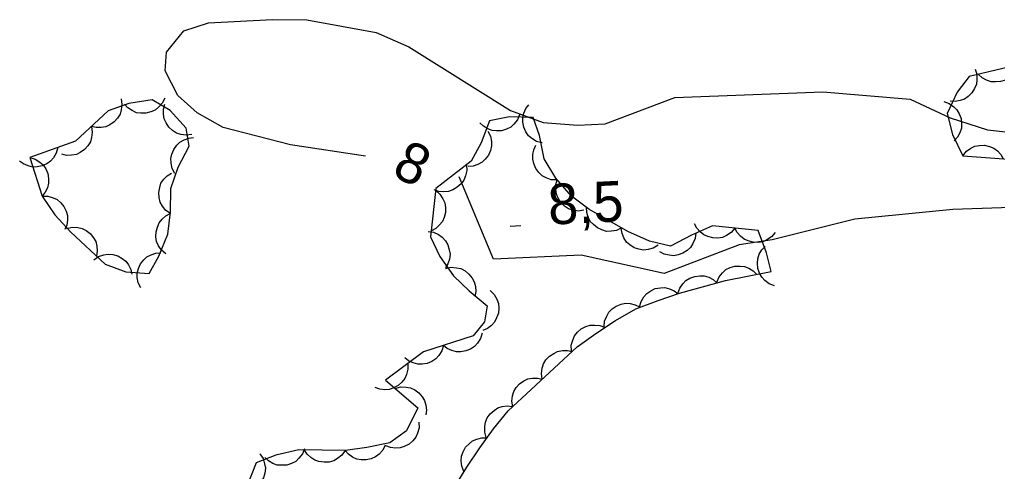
# Model space of a CAD drawing. Extents: x 336540 to 340074, y 5572036 to 5573747.
# Drawn here: x 337116.9 to 337189.3, y 5573061.9 to 5573095.3 of the extents above; entities that cross this region are included whole.
import ezdxf

# ---------------------------------------------------------------- set-up
doc = ezdxf.new("R2010")
doc.units = 0
for name, color, linetype in [('Niveau 2', 7, 'Continuous'), ('Niveau 3', 7, 'Continuous'), ('Niveau 44', 7, 'Continuous')]:
    doc.layers.add(name, color=color, linetype=linetype)

msp = doc.modelspace()

# ---------------------------------------------------------------- linework, layer by layer
at = {"layer": 'Niveau 2'}
for points in [[(337142.52, 5573085.2), (337136.95, 5573086.06), (337131.99, 5573087.33), (337130.07, 5573088.42), (337128.63, 5573089.69), (337127.69, 5573091.52), (337127.8, 5573092.9), (337129.06, 5573094.48), (337130.9, 5573095.08), (337135.62, 5573095.32), (337138.17, 5573095.29), (337143.29, 5573094.35), (337145.71, 5573093.29), (337153.24, 5573088.59), (337155.65, 5573087.71), (337158.21, 5573087.5), (337160.23, 5573087.6), (337165.38, 5573089.55), (337176.35, 5573089.96), (337182.81, 5573089.44), (337185.76, 5573088.06), (337188.51, 5573087.17), (337197.71, 5573086.15)], [(337193.87, 5573081.53), (337185.95, 5573081.27), (337178.7, 5573080.56), (337172.6, 5573079.01), (337170.16, 5573078.65), (337164.59, 5573076.53), (337158.47, 5573077.89), (337151.99, 5573077.58), (337149.44, 5573083.69)]]:
    msp.add_lwpolyline(points, dxfattribs=at)
at = {"layer": 'Niveau 3'}
msp.add_line((337153.2, 5573080.04), (337154, 5573080.08), dxfattribs=at)
at = {"layer": 'Niveau 44'}
for points in [[(337190.59, 5573091.91), (337187.17, 5573091.1), (337186.28, 5573089.94), (337185.53, 5573088.36), (337185.94, 5573086.81), (337186.7, 5573085.24)], [(337187.6, 5573091.66), (337187.73, 5573091.27), (337187.74, 5573090.86), (337187.71, 5573090.53), (337187.57, 5573090.21), (337187.37, 5573089.89), (337187.09, 5573089.63), (337186.83, 5573089.44), (337186.5, 5573089.32), (337186.13, 5573089.26), (337185.77, 5573089.28)], [(337190.78, 5573091.95), (337190.63, 5573091.56), (337190.38, 5573091.24), (337190.15, 5573091.01), (337189.84, 5573090.84), (337189.49, 5573090.73), (337189.1, 5573090.7), (337188.78, 5573090.72), (337188.45, 5573090.84), (337188.12, 5573091.02), (337187.86, 5573091.26)], [(337117.68, 5573085.12), (337118.6, 5573082.26), (337119.53, 5573080.88), (337120.71, 5573079.59), (337123.26, 5573077.22), (337124.77, 5573076.65), (337126.5, 5573076.54), (337127.23, 5573077.82), (337127.9, 5573079.44), (337128.08, 5573081.07), (337128.12, 5573082.82), (337128.65, 5573084.4), (337129.46, 5573085.95), (337129.24, 5573087.29), (337128.07, 5573088.59), (337126.74, 5573089.37), (337125.01, 5573089.1), (337123.48, 5573088.57), (337121.07, 5573086.31), (337117.68, 5573085.12)], [(337124.43, 5573089.46), (337124.49, 5573089.04), (337124.44, 5573088.64), (337124.35, 5573088.32), (337124.16, 5573088.03), (337123.92, 5573087.75), (337123.6, 5573087.54), (337123.31, 5573087.39), (337122.96, 5573087.33), (337122.59, 5573087.33), (337122.24, 5573087.4)], [(337127.66, 5573089.51), (337127.48, 5573089.13), (337127.2, 5573088.83), (337126.95, 5573088.62), (337126.63, 5573088.48), (337126.27, 5573088.39), (337125.89, 5573088.4), (337125.57, 5573088.43), (337125.24, 5573088.58), (337124.94, 5573088.79), (337124.69, 5573089.05)], [(337185.29, 5573089.25), (337185.69, 5573089.11), (337186.02, 5573088.87), (337186.26, 5573088.64), (337186.43, 5573088.34), (337186.56, 5573087.99), (337186.59, 5573087.61), (337186.59, 5573087.28), (337186.47, 5573086.95), (337186.3, 5573086.62), (337186.06, 5573086.35)], [(337129.67, 5573086.82), (337129.25, 5573086.76), (337128.85, 5573086.82), (337128.53, 5573086.92), (337128.24, 5573087.11), (337127.97, 5573087.36), (337127.76, 5573087.69), (337127.62, 5573087.98), (337127.57, 5573088.33), (337127.57, 5573088.7), (337127.66, 5573089.05)], [(337155.57, 5573086.19), (337155.17, 5573086.3), (337154.82, 5573086.51), (337154.57, 5573086.72), (337154.37, 5573087.01), (337154.22, 5573087.35), (337154.16, 5573087.73), (337154.14, 5573088.06), (337154.23, 5573088.4), (337154.38, 5573088.74), (337154.6, 5573089.02)], [(337148.23, 5573059.32), (337150, 5573062.21), (337150.97, 5573063.63), (337151.99, 5573065.05), (337153.07, 5573066.36), (337158.16, 5573071.1), (337159.54, 5573072.09), (337161.01, 5573073.06), (337162.51, 5573073.91), (337164.15, 5573074.53), (337165.74, 5573075.08), (337169.13, 5573076.02), (337172.51, 5573076.68), (337172.18, 5573078.07), (337171.55, 5573079.7), (337168.18, 5573080.06), (337166.63, 5573079.37), (337165.08, 5573078.56), (337163.51, 5573078.92), (337161.91, 5573079.64), (337159.04, 5573081.3), (337157.74, 5573082.26), (337156.59, 5573083.58), (337155.72, 5573085.02), (337155.38, 5573086.74), (337154.92, 5573088.08), (337153.17, 5573088.13), (337151.69, 5573087.82), (337151.07, 5573086.19), (337150.32, 5573084.83), (337147.71, 5573082.81), (337147.33, 5573079.24), (337148.02, 5573077.79), (337149.01, 5573076.35), (337150.17, 5573075.25), (337151.52, 5573074.13), (337151.31, 5573072.95), (337150.47, 5573071.91), (337146.79, 5573070.73), (337143.98, 5573068.65), (337146.38, 5573066.58), (337145.55, 5573064.88), (337144.32, 5573064), (337142.6, 5573063.65), (337141.02, 5573063.43), (337137.58, 5573063.48), (337135.87, 5573063.09), (337134.43, 5573062.51), (337133.78, 5573060.9)], [(337153.91, 5573088.28), (337153.75, 5573087.9), (337153.49, 5573087.58), (337153.25, 5573087.36), (337152.94, 5573087.2), (337152.58, 5573087.09), (337152.2, 5573087.08), (337151.87, 5573087.1), (337151.55, 5573087.23), (337151.23, 5573087.42), (337150.97, 5573087.67)], [(337122.24, 5573087.4), (337122.3, 5573086.99), (337122.25, 5573086.59), (337122.16, 5573086.27), (337121.97, 5573085.97), (337121.73, 5573085.7), (337121.41, 5573085.49), (337121.12, 5573085.34), (337120.77, 5573085.28), (337120.4, 5573085.27), (337120.05, 5573085.35)], [(337151.56, 5573087.07), (337151.75, 5573086.7), (337151.82, 5573086.3), (337151.83, 5573085.97), (337151.75, 5573085.63), (337151.6, 5573085.29), (337151.36, 5573084.99), (337151.13, 5573084.76), (337150.82, 5573084.6), (337150.47, 5573084.48), (337150.11, 5573084.45)], [(337128.4, 5573083.93), (337128.21, 5573084.3), (337128.13, 5573084.7), (337128.1, 5573085.03), (337128.18, 5573085.37), (337128.32, 5573085.71), (337128.56, 5573086.02), (337128.78, 5573086.25), (337129.09, 5573086.42), (337129.44, 5573086.55), (337129.79, 5573086.59)], [(337119.75, 5573085.85), (337119.64, 5573085.44), (337119.43, 5573085.1), (337119.22, 5573084.84), (337118.93, 5573084.64), (337118.59, 5573084.49), (337118.22, 5573084.43), (337117.89, 5573084.41), (337117.55, 5573084.49), (337117.21, 5573084.64), (337116.92, 5573084.85)], [(337156.67, 5573083.45), (337156.25, 5573083.47), (337155.87, 5573083.61), (337155.57, 5573083.76), (337155.32, 5573084.01), (337155.1, 5573084.31), (337154.96, 5573084.66), (337154.88, 5573084.98), (337154.89, 5573085.33), (337154.97, 5573085.69), (337155.12, 5573086.02)], [(337186.7, 5573085.24), (337186.96, 5573085.57), (337187.29, 5573085.8), (337187.59, 5573085.95), (337187.93, 5573086.01), (337188.3, 5573086.02), (337188.67, 5573085.93), (337188.98, 5573085.81), (337189.26, 5573085.6), (337189.51, 5573085.33), (337189.69, 5573085.02)], [(337117.68, 5573085.12), (337118.08, 5573085), (337118.42, 5573084.78), (337118.67, 5573084.56), (337118.86, 5573084.27), (337119, 5573083.93), (337119.06, 5573083.55), (337119.07, 5573083.22), (337118.98, 5573082.88), (337118.82, 5573082.55), (337118.6, 5573082.26)], [(337186.7, 5573085.24), (337193.1, 5573084.76)], [(337149.97, 5573084.56), (337150, 5573084.14), (337149.91, 5573083.75), (337149.79, 5573083.44), (337149.58, 5573083.16), (337149.3, 5573082.91), (337148.97, 5573082.73), (337148.66, 5573082.61), (337148.31, 5573082.58), (337147.94, 5573082.61), (337147.6, 5573082.73)], [(337128.08, 5573080.96), (337127.74, 5573081.2), (337127.49, 5573081.52), (337127.32, 5573081.81), (337127.24, 5573082.15), (337127.22, 5573082.52), (337127.29, 5573082.89), (337127.38, 5573083.21), (337127.59, 5573083.5), (337127.84, 5573083.76), (337128.15, 5573083.96)], [(337158.66, 5573081.21), (337158.24, 5573081.15), (337157.84, 5573081.22), (337157.53, 5573081.32), (337157.24, 5573081.52), (337156.97, 5573081.78), (337156.77, 5573082.1), (337156.63, 5573082.4), (337156.58, 5573082.75), (337156.6, 5573083.12), (337156.69, 5573083.47)], [(337147.7, 5573082.67), (337148.01, 5573082.4), (337148.24, 5573082.06), (337148.38, 5573081.76), (337148.43, 5573081.42), (337148.42, 5573081.05), (337148.32, 5573080.68), (337148.2, 5573080.37), (337147.97, 5573080.1), (337147.7, 5573079.86), (337147.38, 5573079.69)], [(337118.6, 5573082.26), (337119.02, 5573082.26), (337119.4, 5573082.14), (337119.7, 5573082.01), (337119.97, 5573081.77), (337120.2, 5573081.49), (337120.36, 5573081.14), (337120.46, 5573080.83), (337120.47, 5573080.48), (337120.41, 5573080.11), (337120.27, 5573079.78)], [(337161.45, 5573079.91), (337161.07, 5573079.72), (337160.67, 5573079.66), (337160.34, 5573079.65), (337160, 5573079.75), (337159.67, 5573079.9), (337159.37, 5573080.15), (337159.14, 5573080.38), (337158.99, 5573080.7), (337158.88, 5573081.05), (337158.85, 5573081.41)], [(337127.74, 5573077.98), (337127.42, 5573078.25), (337127.2, 5573078.59), (337127.06, 5573078.89), (337127.01, 5573079.24), (337127.02, 5573079.61), (337127.12, 5573079.97), (337127.24, 5573080.28), (337127.47, 5573080.55), (337127.75, 5573080.79), (337128.07, 5573080.96)], [(337120.4, 5573079.87), (337120.81, 5573079.97), (337121.22, 5573079.94), (337121.54, 5573079.87), (337121.85, 5573079.71), (337122.14, 5573079.48), (337122.38, 5573079.18), (337122.55, 5573078.9), (337122.63, 5573078.56), (337122.66, 5573078.19), (337122.6, 5573077.83)], [(337164.16, 5573078.63), (337163.8, 5573078.41), (337163.41, 5573078.3), (337163.08, 5573078.26), (337162.74, 5573078.32), (337162.39, 5573078.44), (337162.07, 5573078.66), (337161.82, 5573078.86), (337161.63, 5573079.16), (337161.49, 5573079.5), (337161.42, 5573079.86)], [(337169.83, 5573079.88), (337169.56, 5573079.56), (337169.22, 5573079.34), (337168.92, 5573079.2), (337168.57, 5573079.15), (337168.2, 5573079.16), (337167.83, 5573079.26), (337167.53, 5573079.38), (337167.26, 5573079.61), (337167.01, 5573079.88), (337166.84, 5573080.2)], [(337172.81, 5573079.57), (337172.54, 5573079.25), (337172.2, 5573079.03), (337171.9, 5573078.88), (337171.55, 5573078.83), (337171.18, 5573078.84), (337170.81, 5573078.94), (337170.51, 5573079.06), (337170.24, 5573079.29), (337170, 5573079.57), (337169.83, 5573079.88)], [(337147.14, 5573079.65), (337147.55, 5573079.59), (337147.92, 5573079.41), (337148.19, 5573079.23), (337148.42, 5573078.96), (337148.61, 5573078.64), (337148.71, 5573078.27), (337148.77, 5573077.95), (337148.72, 5573077.6), (337148.61, 5573077.25), (337148.42, 5573076.94)], [(337166.94, 5573079.53), (337166.9, 5573079.12), (337166.73, 5573078.75), (337166.56, 5573078.46), (337166.3, 5573078.23), (337165.99, 5573078.03), (337165.63, 5573077.91), (337165.31, 5573077.84), (337164.96, 5573077.88), (337164.6, 5573077.97), (337164.28, 5573078.14)], [(337172.76, 5573075.62), (337172.37, 5573075.77), (337172.05, 5573076.01), (337171.82, 5573076.25), (337171.65, 5573076.56), (337171.53, 5573076.91), (337171.51, 5573077.29), (337171.52, 5573077.62), (337171.64, 5573077.95), (337171.83, 5573078.27), (337172.07, 5573078.54)], [(337122.42, 5573077.54), (337122.76, 5573077.78), (337123.15, 5573077.91), (337123.47, 5573077.97), (337123.82, 5573077.93), (337124.18, 5573077.83), (337124.51, 5573077.64), (337124.77, 5573077.44), (337124.98, 5573077.16), (337125.14, 5573076.83), (337125.23, 5573076.48)], [(337125.88, 5573075.46), (337125.7, 5573075.83), (337125.63, 5573076.23), (337125.62, 5573076.56), (337125.71, 5573076.9), (337125.87, 5573077.24), (337126.11, 5573077.54), (337126.34, 5573077.77), (337126.66, 5573077.92), (337127.01, 5573078.04), (337127.37, 5573078.06)], [(337148.43, 5573076.9), (337148.83, 5573076.99), (337149.24, 5573076.96), (337149.56, 5573076.89), (337149.87, 5573076.72), (337150.16, 5573076.49), (337150.39, 5573076.19), (337150.56, 5573075.91), (337150.64, 5573075.57), (337150.66, 5573075.2), (337150.6, 5573074.84)], [(337168.49, 5573075.9), (337168.66, 5573076.28), (337168.92, 5573076.59), (337169.16, 5573076.82), (337169.48, 5573076.97), (337169.83, 5573077.07), (337170.22, 5573077.08), (337170.54, 5573077.05), (337170.87, 5573076.92), (337171.18, 5573076.72), (337171.44, 5573076.47)], [(337165.62, 5573075.05), (337165.75, 5573075.44), (337165.98, 5573075.77), (337166.21, 5573076.01), (337166.51, 5573076.19), (337166.86, 5573076.32), (337167.24, 5573076.36), (337167.57, 5573076.36), (337167.9, 5573076.25), (337168.23, 5573076.08), (337168.51, 5573075.85)], [(337162.78, 5573074.06), (337162.89, 5573074.46), (337163.11, 5573074.81), (337163.32, 5573075.06), (337163.61, 5573075.26), (337163.94, 5573075.41), (337164.32, 5573075.47), (337164.65, 5573075.49), (337164.99, 5573075.4), (337165.33, 5573075.25), (337165.62, 5573075.04)], [(337151.72, 5573075.27), (337152.02, 5573074.98), (337152.22, 5573074.62), (337152.34, 5573074.32), (337152.37, 5573073.97), (337152.34, 5573073.6), (337152.21, 5573073.24), (337152.06, 5573072.94), (337151.82, 5573072.69), (337151.53, 5573072.46), (337151.2, 5573072.32)], [(337160.17, 5573072.58), (337160.2, 5573073), (337160.35, 5573073.38), (337160.51, 5573073.67), (337160.76, 5573073.91), (337161.06, 5573074.12), (337161.42, 5573074.25), (337161.74, 5573074.33), (337162.09, 5573074.31), (337162.45, 5573074.22), (337162.78, 5573074.06)], [(337157.75, 5573070.8), (337157.73, 5573071.22), (337157.84, 5573071.61), (337157.97, 5573071.92), (337158.19, 5573072.19), (337158.47, 5573072.43), (337158.82, 5573072.6), (337159.13, 5573072.71), (337159.48, 5573072.72), (337159.85, 5573072.68), (337160.18, 5573072.55)], [(337151.13, 5573072.12), (337151.01, 5573071.72), (337150.79, 5573071.38), (337150.57, 5573071.13), (337150.28, 5573070.94), (337149.94, 5573070.8), (337149.56, 5573070.74), (337149.23, 5573070.73), (337148.89, 5573070.83), (337148.56, 5573070.98), (337148.27, 5573071.21)], [(337148.27, 5573071.21), (337148.16, 5573070.8), (337147.93, 5573070.46), (337147.72, 5573070.21), (337147.42, 5573070.03), (337147.08, 5573069.88), (337146.7, 5573069.83), (337146.38, 5573069.82), (337146.04, 5573069.91), (337145.7, 5573070.07), (337145.42, 5573070.29)], [(337155.59, 5573068.71), (337155.53, 5573069.12), (337155.58, 5573069.52), (337155.67, 5573069.84), (337155.86, 5573070.14), (337156.11, 5573070.41), (337156.43, 5573070.62), (337156.72, 5573070.77), (337157.07, 5573070.83), (337157.44, 5573070.83), (337157.79, 5573070.75)], [(337145.63, 5573069.87), (337145.65, 5573069.45), (337145.55, 5573069.06), (337145.42, 5573068.76), (337145.2, 5573068.48), (337144.93, 5573068.24), (337144.58, 5573068.06), (337144.28, 5573067.95), (337143.93, 5573067.93), (337143.56, 5573067.97), (337143.22, 5573068.09)], [(337153.4, 5573066.66), (337153.33, 5573067.08), (337153.39, 5573067.48), (337153.48, 5573067.8), (337153.66, 5573068.09), (337153.91, 5573068.37), (337154.23, 5573068.58), (337154.52, 5573068.73), (337154.87, 5573068.79), (337155.24, 5573068.79), (337155.59, 5573068.71)], [(337144.7, 5573068.03), (337145.1, 5573068.14), (337145.51, 5573068.13), (337145.83, 5573068.08), (337146.15, 5573067.92), (337146.45, 5573067.71), (337146.69, 5573067.41), (337146.87, 5573067.14), (337146.97, 5573066.8), (337147.01, 5573066.43), (337146.97, 5573066.07)], [(337151.44, 5573064.39), (337151.33, 5573064.79), (337151.33, 5573065.2), (337151.38, 5573065.52), (337151.52, 5573065.84), (337151.73, 5573066.15), (337152.02, 5573066.4), (337152.29, 5573066.58), (337152.63, 5573066.69), (337152.99, 5573066.74), (337153.35, 5573066.7)], [(337146.46, 5573065.53), (337146.47, 5573065.11), (337146.36, 5573064.72), (337146.23, 5573064.42), (337146.01, 5573064.14), (337145.73, 5573063.9), (337145.38, 5573063.74), (337145.07, 5573063.63), (337144.72, 5573063.61), (337144.36, 5573063.66), (337144.02, 5573063.78)], [(337143.97, 5573063.84), (337143.79, 5573063.47), (337143.51, 5573063.17), (337143.25, 5573062.96), (337142.93, 5573062.82), (337142.57, 5573062.74), (337142.19, 5573062.75), (337141.86, 5573062.8), (337141.54, 5573062.95), (337141.24, 5573063.16), (337141, 5573063.43)], [(337149.78, 5573061.89), (337149.63, 5573062.28), (337149.59, 5573062.68), (337149.61, 5573063.01), (337149.73, 5573063.34), (337149.91, 5573063.67), (337150.18, 5573063.94), (337150.43, 5573064.15), (337150.75, 5573064.28), (337151.11, 5573064.37), (337151.47, 5573064.37)], [(337134.7, 5573063.18), (337134.93, 5573062.84), (337135.05, 5573062.45), (337135.11, 5573062.12), (337135.06, 5573061.77), (337134.96, 5573061.42), (337134.75, 5573061.09), (337134.56, 5573060.83), (337134.27, 5573060.63), (337133.93, 5573060.48), (337133.58, 5573060.4)], [(337137.99, 5573063.57), (337137.84, 5573063.18), (337137.59, 5573062.86), (337137.35, 5573062.63), (337137.04, 5573062.47), (337136.69, 5573062.36), (337136.3, 5573062.34), (337135.98, 5573062.35), (337135.65, 5573062.48), (337135.33, 5573062.66), (337135.06, 5573062.91)], [(337141, 5573063.43), (337140.76, 5573063.09), (337140.44, 5573062.84), (337140.16, 5573062.67), (337139.81, 5573062.58), (337139.45, 5573062.56), (337139.07, 5573062.63), (337138.76, 5573062.72), (337138.46, 5573062.92), (337138.2, 5573063.17), (337138, 5573063.47)]]:
    msp.add_lwpolyline(points, dxfattribs=at)

# ---------------------------------------------------------------- texts
at = {"layer": 'Niveau 2'}
msp.add_text('8', height=3, rotation=334.26526, dxfattribs=at).set_placement((337144.35, 5573083.82))
at = {"layer": 'Niveau 3'}
msp.add_text('8,5    ', height=3, rotation=2.7712, dxfattribs=at).set_placement((337156.08, 5573080.14))

doc.saveas('drawing.dxf')
